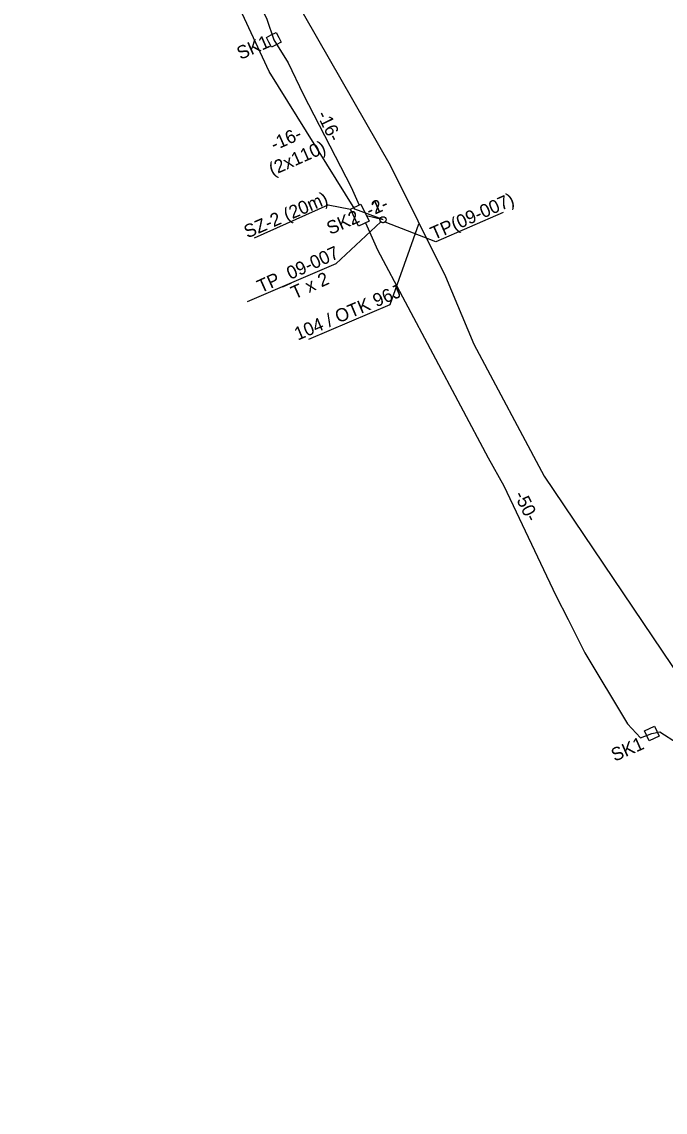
# Model space of a CAD drawing. Extents: x 6494530 to 6506885, y 5884901 to 5892312.
# Drawn here: x 6498576.9 to 6498629.4, y 5887298.7 to 5887387.6 of the extents above; entities that cross this region are included whole.
import ezdxf

# ---------------------------------------------------------------- set-up
doc = ezdxf.new("R2010")
doc.units = 0
for name, color, linetype in [('Gminne - nazwy', 7, 'Continuous'), ('Inne (drogi zarządców innych niż ZDMiKP w Bydgoszczy) - nazwy', 7, 'Continuous'), ('kabel OTK do tab pasaż', 7, 'Continuous'), ('kabel W KANALIZACJI ISTN', 7, 'Continuous'), ('Krajowe - nazwy', 7, 'Continuous'), ('opis kabla CCTV_OTK', 7, 'Continuous'), ('opis kabla otk', 7, 'Continuous'), ('opis SZ-2', 7, 'Continuous'), ('opis tablic inf przystankowej', 7, 'Continuous'), ('studnie do wyrysu', 7, 'Continuous'), ('trasa kanalizacji do wyrysu', 7, 'Continuous'), ('Warstwa 59', 7, 'Continuous'), ('Warstwa 62', 7, 'Continuous'), ('Wewnętrzne ZDMiKP - nazwy', 7, 'Continuous'), ('WOJEWÓDZKIE', 7, 'Continuous')]:
    doc.layers.add(name, color=color, linetype=linetype)

# ---------------------------------------------------------------- blocks, each defined once
blk = doc.blocks.new('ELARM2_3')
at = {"layer": 'Warstwa 59'}
blk.add_lwpolyline([(0, 0.45), (0.45, 0.45), (0.45, 0), (0.45, -0.45), (0, -0.45), (-0.45, -0.45), (-0.45, 0), (-0.45, 0.45)], close=True, dxfattribs=at)
blk = doc.blocks.new('ELARM2_25')
at = {"layer": 'studnie do wyrysu'}
blk.add_lwpolyline([(0, 0.45), (0.45, 0.45), (0.45, 0), (0.45, -0.45), (0, -0.45), (-0.45, -0.45), (-0.45, 0), (-0.45, 0.45)], close=True, dxfattribs=at)
blk = doc.blocks.new('ELARM2_51')
at = {"layer": 'Warstwa 59'}
blk.add_lwpolyline([(0.001, 0.449), (0.451, 0.449), (0.451, -0.001), (0.451, -0.451), (0.001, -0.451), (-0.449, -0.451), (-0.449, -0.001), (-0.449, 0.449)], close=True, dxfattribs=at)
blk = doc.blocks.new('ELARM2_62')
at = {"layer": 'Warstwa 59'}
blk.add_lwpolyline([(0, 0.449), (0.449, 0.449), (0.449, -0.001), (0.449, -0.45), (0, -0.45), (-0.45, -0.45), (-0.45, 0), (-0.45, 0.45)], close=True, dxfattribs=at)

msp = doc.modelspace()

# ---------------------------------------------------------------- linework, layer by layer
at = {"layer": 'Inne (drogi zarządców innych niż ZDMiKP w Bydgoszczy) - nazwy'}
msp.add_lwpolyline([(6498587.459, 5887406.869), (6498590.55, 5887400.77), (6498596.92, 5887387.82), (6498597.49, 5887386.13), (6498598.65, 5887384.25), (6498599.89, 5887381.69), (6498603.79, 5887374.11), (6498604.463, 5887372.645)], dxfattribs=at)
msp.add_lwpolyline([(6498587.459, 5887406.869), (6498590.55, 5887400.77), (6498596.92, 5887387.82), (6498597.49, 5887386.13), (6498598.65, 5887384.25), (6498599.89, 5887381.69), (6498603.79, 5887374.11), (6498604.463, 5887372.645)], dxfattribs=at)
at = {"layer": 'kabel OTK do tab pasaż'}
msp.add_lwpolyline([(6498606.393, 5887371.472), (6498604.102, 5887372.314), (6498597.103, 5887383.55), (6498590.882, 5887396.962), (6498587.586, 5887403.649), (6498582.781, 5887412.71), (6498581.056, 5887415.67), (6498577.079, 5887418.214), (6498576.941, 5887422.118)], dxfattribs=at)
at = {"layer": 'kabel W KANALIZACJI ISTN'}
msp.add_lwpolyline([(6498577.667, 5887422.749), (6498582.801, 5887420.699), (6498587.298, 5887414.438), (6498597.976, 5887391.632), (6498606.971, 5887375.918), (6498611.498, 5887366.831), (6498613.806, 5887361.311), (6498619.548, 5887350.546), (6498631.569, 5887332.682), (6498638.836, 5887323.372), (6498645.088, 5887313.279), (6498658.348, 5887284.695), (6498675.603, 5887251.277), (6498684.085, 5887234.105), (6498725.074, 5887151.189), (6498750.846, 5887098.333), (6498774.653, 5887048.753), (6498817.026, 5886964.445), (6498899.04, 5886796.703), (6498911.229, 5886766.356), (6498920.518, 5886751.906), (6498928.772, 5886739.11), (6498939.515, 5886730.06), (6498955.405, 5886717.815)], dxfattribs=at)
at = {"layer": 'Krajowe - nazwy'}
msp.add_line((6498605.059, 5887371.81), (6498606.397, 5887371.466), dxfattribs=at)
msp.add_line((6498605.059, 5887371.81), (6498606.397, 5887371.466), dxfattribs=at)
at = {"layer": 'opis kabla otk'}
msp.add_lwpolyline([(6498600.342, 5887361.709), (6498606.982, 5887364.556), (6498609.304, 5887371.134)], dxfattribs=at)
at = {"layer": 'opis SZ-2'}
msp.add_lwpolyline([(6498595.928, 5887369.991), (6498601.922, 5887372.665), (6498603.737, 5887372.311)], dxfattribs=at)
at = {"layer": 'opis tablic inf przystankowej'}
msp.add_lwpolyline([(6498606.209, 5887371.288), (6498602.538, 5887367.85), (6498595.317, 5887364.771)], dxfattribs=at)
at = {"layer": 'trasa kanalizacji do wyrysu'}
for points in [[(6498604.979, 5887371.203), (6498605.933, 5887369.014), (6498614.98, 5887352.04), (6498616.24, 5887349.76), (6498620.48, 5887340.81), (6498621.49, 5887338.86), (6498622.84, 5887336.13), (6498626.34, 5887330.34), (6498627.38, 5887329.22), (6498628.32, 5887329.56), (6498628.97, 5887329.69), (6498631.84, 5887327.85), (6498633.64, 5887325.41), (6498634.73, 5887323.76), (6498635.89, 5887321.59), (6498638.43, 5887318.74), (6498643.82, 5887307.76), (6498645.38, 5887303.9), (6498647.29, 5887300.47), (6498652.52, 5887289.67), (6498659.25, 5887276.33), (6498672.029, 5887250)], [(6498604.979, 5887371.203), (6498605.933, 5887369.014), (6498614.98, 5887352.04), (6498616.24, 5887349.76), (6498620.48, 5887340.81), (6498621.49, 5887338.86), (6498622.84, 5887336.13), (6498626.34, 5887330.34), (6498627.38, 5887329.22), (6498628.32, 5887329.56), (6498628.97, 5887329.69), (6498631.84, 5887327.85), (6498633.64, 5887325.41), (6498634.73, 5887323.76), (6498635.89, 5887321.59), (6498638.43, 5887318.74), (6498643.82, 5887307.76), (6498645.38, 5887303.9), (6498647.29, 5887300.47), (6498652.52, 5887289.67), (6498659.25, 5887276.33), (6498672.029, 5887250)], [(6498604.979, 5887371.203), (6498605.933, 5887369.014), (6498614.98, 5887352.04), (6498616.24, 5887349.76), (6498620.48, 5887340.81), (6498621.49, 5887338.86), (6498622.84, 5887336.13), (6498626.34, 5887330.34), (6498627.38, 5887329.22), (6498628.32, 5887329.56), (6498628.97, 5887329.69), (6498631.84, 5887327.85), (6498633.64, 5887325.41), (6498634.73, 5887323.76), (6498635.89, 5887321.59), (6498638.43, 5887318.74), (6498643.82, 5887307.76), (6498645.38, 5887303.9), (6498647.29, 5887300.47), (6498652.52, 5887289.67), (6498659.25, 5887276.33), (6498672.029, 5887250)], [(6498604.979, 5887371.203), (6498605.933, 5887369.014), (6498614.98, 5887352.04), (6498616.24, 5887349.76), (6498620.48, 5887340.81), (6498621.49, 5887338.86), (6498622.84, 5887336.13), (6498626.34, 5887330.34), (6498627.38, 5887329.22), (6498628.32, 5887329.56), (6498628.97, 5887329.69), (6498631.84, 5887327.85), (6498633.64, 5887325.41), (6498634.73, 5887323.76), (6498635.89, 5887321.59), (6498638.43, 5887318.74), (6498643.82, 5887307.76), (6498645.38, 5887303.9), (6498647.29, 5887300.47), (6498652.52, 5887289.67), (6498659.25, 5887276.33), (6498672.029, 5887250)], [(6498604.979, 5887371.202), (6498605.933, 5887369.014), (6498614.98, 5887352.04), (6498616.24, 5887349.76), (6498620.48, 5887340.81), (6498621.49, 5887338.86), (6498622.84, 5887336.13), (6498626.34, 5887330.34), (6498627.38, 5887329.22), (6498628.32, 5887329.56), (6498628.97, 5887329.69), (6498631.84, 5887327.85), (6498633.64, 5887325.41), (6498634.73, 5887323.76), (6498635.89, 5887321.59), (6498638.43, 5887318.74), (6498643.82, 5887307.76), (6498645.38, 5887303.9), (6498647.29, 5887300.47), (6498652.52, 5887289.67), (6498659.25, 5887276.33), (6498672.028, 5887250)], [(6498604.979, 5887371.202), (6498605.933, 5887369.014), (6498614.98, 5887352.04), (6498616.24, 5887349.76), (6498620.48, 5887340.81), (6498621.49, 5887338.86), (6498622.84, 5887336.13), (6498626.34, 5887330.34), (6498627.38, 5887329.22), (6498628.32, 5887329.56), (6498628.97, 5887329.69), (6498631.84, 5887327.85), (6498633.64, 5887325.41), (6498634.73, 5887323.76), (6498635.89, 5887321.59), (6498638.43, 5887318.74), (6498643.82, 5887307.76), (6498645.38, 5887303.9), (6498647.29, 5887300.47), (6498652.52, 5887289.67), (6498659.25, 5887276.33), (6498672.028, 5887250)]]:
    msp.add_lwpolyline(points, dxfattribs=at)
at = {"layer": 'Warstwa 59'}
msp.add_lwpolyline([(6498597.892, 5887386.332), (6498598.094, 5887385.93), (6498597.692, 5887385.728), (6498597.29, 5887385.526), (6498597.088, 5887385.928), (6498596.886, 5887386.33), (6498597.288, 5887386.532), (6498597.69, 5887386.734)], close=True, dxfattribs=at)
at = {"layer": 'Warstwa 62'}
msp.add_circle((6498606.393, 5887371.458), 0.25, dxfattribs=at)
msp.add_circle((6498606.393, 5887371.458), 0.25, dxfattribs=at)
at = {"layer": 'Wewnętrzne ZDMiKP - nazwy'}
msp.add_lwpolyline([(6498605.266, 5887371.337), (6498604.407, 5887370.922), (6498603.737, 5887372.311), (6498604.595, 5887372.725)], close=True, dxfattribs=at)
msp.add_lwpolyline([(6498605.266, 5887371.337), (6498604.407, 5887370.922), (6498603.737, 5887372.311), (6498604.595, 5887372.725)], close=True, dxfattribs=at)
msp.add_circle((6498606.395, 5887371.456), 0.25, dxfattribs=at)
msp.add_circle((6498606.395, 5887371.456), 0.25, dxfattribs=at)
msp.add_circle((6498606.395, 5887371.456), 0.25, dxfattribs=at)
at = {"layer": 'WOJEWÓDZKIE'}
for p, q in [((6498616.187, 5887372.06), (6498610.705, 5887369.655)), ((6498610.705, 5887369.655), (6498606.563, 5887371.27))]:
    msp.add_line(p, q, dxfattribs=at)

# ---------------------------------------------------------------- block references
at = {"layer": 'studnie do wyrysu', "xscale": 0.9999992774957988, "yscale": 0.9999992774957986, "rotation": 25.438728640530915}
msp.add_blockref('ELARM2_25', (6498628.32, 5887329.56), dxfattribs=at)
msp.add_blockref('ELARM2_25', (6498628.32, 5887329.56), dxfattribs=at)
msp.add_blockref('ELARM2_25', (6498628.32, 5887329.56), dxfattribs=at)
msp.add_blockref('ELARM2_25', (6498628.32, 5887329.56), dxfattribs=at)
msp.add_blockref('ELARM2_25', (6498628.32, 5887329.56), dxfattribs=at)
msp.add_blockref('ELARM2_25', (6498628.32, 5887329.56), dxfattribs=at)
at = {"layer": 'Warstwa 59'}
for name, p, xscale, yscale, rotation in [('ELARM2_3', (6498597.49, 5887386.13), 0.9999998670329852, 0.9999998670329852, -63.3144368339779), ('ELARM2_51', (6498597.49, 5887386.13), 0.9999998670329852, 0.9999998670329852, -63.3144368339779), ('ELARM2_62', (6498628.32, 5887329.56), 0.9999992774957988, 0.9999992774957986, 25.438728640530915)]:
    msp.add_blockref(name, p, dxfattribs=dict(at, xscale=xscale, yscale=yscale, rotation=rotation))

# ---------------------------------------------------------------- texts
at = {"layer": 'Gminne - nazwy'}
for s, p in [('SK1', (6498594.768, 5887384.483)), ('SK1', (6498594.768, 5887384.483)), ('SK2', (6498602.088, 5887370.208)), ('SK2', (6498602.088, 5887370.208))]:
    msp.add_text(s, height=1.0752, rotation=23.69468, dxfattribs=at).set_placement(p)
at = {"layer": 'opis kabla CCTV_OTK'}
msp.add_text('104 / OTK 96J', height=1.075, rotation=22.99305, dxfattribs=at).set_placement((6498599.447, 5887361.598))
at = {"layer": 'opis SZ-2'}
msp.add_text('SZ-2 (20m)', height=1.075, rotation=23.27022, dxfattribs=at).set_placement((6498595.338, 5887369.928))
at = {"layer": 'opis tablic inf przystankowej'}
for s, p in [('TP_09-007', (6498596.429, 5887365.463)), ('T x 2', (6498599.187, 5887364.952))]:
    msp.add_text(s, height=1.075, rotation=24.22677, dxfattribs=at).set_placement(p)
at = {"layer": 'studnie do wyrysu'}
msp.add_text('SK1', height=1.0752, rotation=23.69468, dxfattribs=at).set_placement((6498625.287, 5887327.25))
msp.add_text('SK1', height=1.0752, rotation=23.69468, dxfattribs=at).set_placement((6498625.287, 5887327.25))
at = {"layer": 'trasa kanalizacji do wyrysu'}
msp.add_text('-50-', height=1.0752, rotation=295.98601, dxfattribs=at).set_placement((6498617.054, 5887349.031))
msp.add_text('-50-', height=1.0752, rotation=295.98601, dxfattribs=at).set_placement((6498617.054, 5887349.031))
at = {"layer": 'WOJEWÓDZKIE'}
for s, rotation, p in [('-16-', 295.98601, (6498600.969, 5887380.042)), ('-16-', 23.69468, (6498597.523, 5887377.061)), ('(2x110)', 23.69468, (6498597.374, 5887375.018)), ('TP(09-007)', 23.69468, (6498610.549, 5887369.795)), ('-2-', 23.69468, (6498605.303, 5887371.686)), ('-1-', 23.69468, (6498605.304, 5887371.682))]:
    msp.add_text(s, height=1.0752, rotation=rotation, dxfattribs=at).set_placement(p)

doc.saveas('drawing.dxf')
